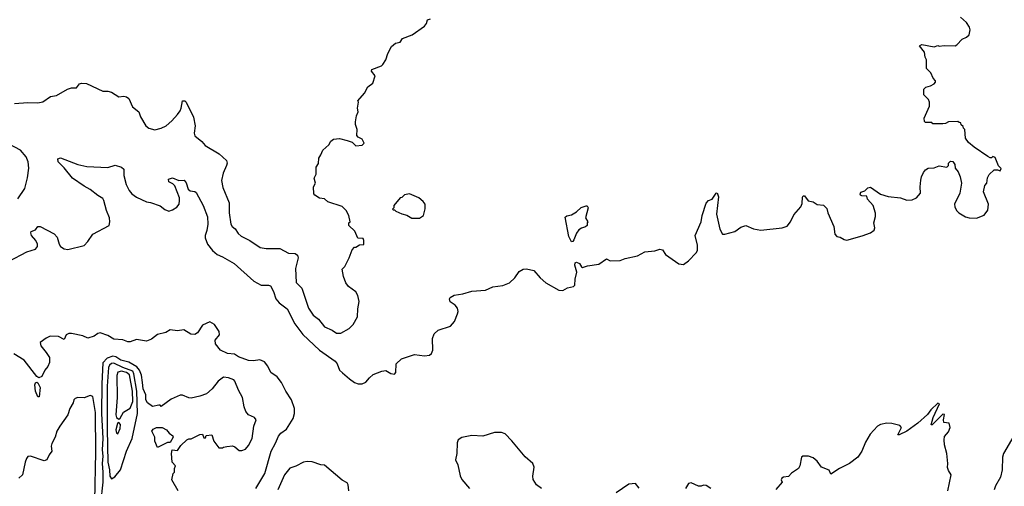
# Model space of a CAD drawing. Extents: x 2220520 to 2384350, y 721165 to 893491.
# Tile 299 of 315: x 2341649 to 2349548, y 845172 to 848915. Entities that reach past the tile are written whole.
import ezdxf

# ---------------------------------------------------------------- set-up
doc = ezdxf.new("R2010")
doc.units = 0

msp = doc.modelspace()

# ---------------------------------------------------------------- linework, layer by layer
at = {"layer": '0CON20XD'}
for points in [[(2341605.8, 848244.2), (2341715, 848252), (2341795, 848248.8), (2341835, 848256.7), (2341895, 848300), (2341945, 848308), (2342032.3, 848357.7), (2342065, 848368.8), (2342105, 848370), (2342128.3, 848401.7), (2342145, 848407.5), (2342185, 848402.5), (2342315, 848342.5), (2342355, 848342.5), (2342385, 848333.3), (2342445, 848297.5), (2342485, 848302.5), (2342506.1, 848296.1), (2342523.3, 848283.3), (2342552.5, 848215), (2342605.8, 848175.8), (2342618.8, 848135), (2342660, 848065), (2342685, 848046.2), (2342732.1, 848032.1), (2342785, 848044.5), (2342824, 848065), (2342870, 848105), (2342915, 848156), (2342936.7, 848183.3), (2342944.4, 848204.4), (2342954.4, 848265), (2342973.3, 848265), (2342985.5, 848255), (2343044.2, 848134.2), (2343056.4, 848063.6), (2343047.5, 848005), (2343052.5, 847985), (2343108.7, 847938.7), (2343136, 847905), (2343249.8, 847839.8), (2343307.1, 847785), (2343311.9, 847765), (2343308.1, 847745), (2343280, 847685), (2343266.9, 847625), (2343279.1, 847569.1), (2343330.5, 847445), (2343329.1, 847365), (2343342.9, 847275), (2343353.8, 847255), (2343377, 847237), (2343400.5, 847200.5), (2343425, 847178.1), (2343494.2, 847144.2), (2343578.3, 847088.3), (2343625, 847079.4), (2343735, 847081.1), (2343805, 847042.9), (2343859.8, 847039.8), (2343876.1, 847026.1), (2343883.5, 847005), (2343861.7, 846918.3), (2343865.9, 846805.9), (2343911.2, 846761.2), (2343965, 846600), (2344002, 846545), (2344045, 846512), (2344095, 846452), (2344155, 846425.6), (2344190.7, 846400.7), (2344225, 846400.6), (2344291.7, 846438.3), (2344325, 846470), (2344358.7, 846531.3), (2344360.6, 846595), (2344371.9, 846655), (2344362.3, 846702.3), (2344345, 846732.5), (2344287.5, 846775), (2344263.9, 846803.9), (2344246.7, 846855), (2344237, 846913), (2344257.5, 846935), (2344292.5, 847005), (2344315, 847070), (2344335, 847090), (2344345, 847090), (2344375, 847110), (2344408.3, 847111.7), (2344410, 847145), (2344405, 847160), (2344361.7, 847161.7), (2344338.3, 847218.3), (2344290, 847265), (2344290, 847285), (2344300, 847295), (2344290, 847345), (2344268.8, 847385), (2344235, 847416.7), (2344120, 847455), (2344095, 847477.5), (2344055, 847482.5), (2344016.7, 847506.7), (2344009.3, 847519.3), (2344006.2, 847575), (2344022.5, 847605), (2344010, 847645), (2344027.5, 847675), (2344028.3, 847731.7), (2344047, 847763), (2344047.5, 847805), (2344065, 847830), (2344080.7, 847869.3), (2344129.3, 847910.7), (2344145, 847940), (2344165, 847957.5), (2344215, 847963.3), (2344276.4, 847946.4), (2344315, 847932.5), (2344345, 847902.5), (2344395, 847907.5), (2344412.5, 847925), (2344395.9, 847955.9), (2344363.9, 847973.9), (2344353, 847987), (2344356.7, 848035), (2344343.6, 848073.6), (2344343.3, 848095), (2344350, 848145), (2344363.3, 848175), (2344358.8, 848205), (2344367.5, 848255), (2344362.5, 848265), (2344413.6, 848326.4), (2344442.3, 848377.7), (2344482.5, 848405), (2344500, 848465), (2344471.7, 848501.7), (2344473.3, 848515), (2344550, 848545), (2344563, 848557), (2344587, 848593), (2344602.5, 848645), (2344630.7, 848699.3), (2344663.9, 848726.1), (2344700, 848735), (2344720, 848765), (2344796.1, 848793.9), (2344895, 848862.5), (2344912.5, 848885), (2344920, 848915), (2344945, 848922.5)], [(2347832.9, 847295), (2347859.7, 847350.3), (2347915.8, 847415), (2347925, 847440), (2347929.5, 847490.5), (2347935, 847502.5), (2347945, 847503.3), (2347975, 847461.2), (2348015, 847453.3), (2348045, 847433.3), (2348097, 847427), (2348125, 847400), (2348132.5, 847365), (2348180, 847255), (2348188.8, 847195), (2348203.8, 847175), (2348230.5, 847170.5), (2348262.1, 847152.1), (2348285, 847147.5), (2348408, 847182), (2348474.5, 847205.5), (2348502.7, 847227.3), (2348508.8, 847245), (2348501.2, 847285), (2348513.6, 847336.4), (2348513.6, 847363.6), (2348496.1, 847426.1), (2348450, 847475), (2348445, 847500), (2348405, 847501.2), (2348395, 847507.5), (2348390, 847515), (2348397, 847533), (2348428.3, 847541.7), (2348453.9, 847566.1), (2348475, 847572.5), (2348555, 847516), (2348615, 847495.8), (2348715, 847487.5), (2348765, 847466.7), (2348809.3, 847470.7), (2348842.5, 847485), (2348875.8, 847524.2), (2348872.5, 847575), (2348877.3, 847627.3), (2348882, 847655), (2348899.5, 847690.5), (2348915, 847710), (2348936.4, 847723.6), (2348985, 847726.7), (2349025, 847742.5), (2349086.4, 847733.6), (2349100, 847745), (2349100, 847765), (2349115, 847780), (2349135, 847777.5), (2349150, 847755), (2349152.5, 847725), (2349176.1, 847696.1), (2349194, 847655), (2349204.1, 847604.1), (2349190.8, 847525), (2349149.2, 847435), (2349150, 847415), (2349163.3, 847385), (2349183.3, 847365), (2349235, 847334), (2349265, 847325.8), (2349325, 847322.9), (2349385, 847346.2), (2349415, 847386.7), (2349421.4, 847435), (2349381.2, 847535), (2349392.5, 847585), (2349407.5, 847605), (2349413, 847647), (2349427, 847673), (2349465, 847710), (2349491.7, 847711.7), (2349515, 847702.5), (2349521.7, 847721.7), (2349501.7, 847741.7), (2349475, 847810), (2349455, 847817.5), (2349445, 847807.5), (2349435, 847807.5), (2349415, 847816.7), (2349305, 847892.5), (2349260.7, 847930.7), (2349237.5, 847965), (2349230, 848035), (2349220, 848045), (2349218.3, 848058.3), (2349201.7, 848071.7), (2349198.3, 848088.3), (2349185, 848090), (2349175, 848100), (2349100, 848095), (2349077, 848083), (2349055, 848080), (2348975, 848080), (2348965, 848090), (2348915, 848090), (2348908.3, 848098.3), (2348903.6, 848126.4), (2348947, 848223), (2348947.5, 848255), (2348940, 848275), (2348903, 848313), (2348903, 848357), (2348917.5, 848375), (2348955, 848383.8), (2348985, 848400), (2348996.7, 848415), (2348996.7, 848425), (2348977.5, 848445), (2348959.3, 848489.3), (2348923, 848523), (2348923, 848593), (2348912.5, 848615), (2348907.5, 848655), (2348867.5, 848705), (2348885, 848716.7), (2348985, 848697.5), (2349015, 848707.5), (2349025, 848703.3), (2349065, 848708.8), (2349153.3, 848706.7), (2349166.4, 848713.6), (2349209.5, 848760.5), (2349245, 848776), (2349265, 848793.3), (2349274.3, 848835), (2349267.1, 848855), (2349245, 848894), (2349196.2, 848936.2)], [(2341635, 847477.1), (2341689.8, 847560.2), (2341712.7, 847647.3), (2341723.3, 847725), (2341715.6, 847775), (2341701.9, 847815), (2341655, 847867.8), (2341565, 847915.7)], [(2341565, 846978), (2341706.1, 847053.9), (2341774.5, 847075.5), (2341790.8, 847095), (2341791.4, 847115), (2341778.6, 847145), (2341744.4, 847185), (2341738, 847205), (2341740, 847215), (2341775, 847230), (2341795, 847256.2), (2341814, 847256), (2341926.2, 847196.2), (2341950.7, 847170.7), (2341964.5, 847114.5), (2341975.6, 847095.6), (2342005, 847077.1), (2342035, 847073.1), (2342165.5, 847104.5), (2342196.7, 847135), (2342234.4, 847195.6), (2342365.5, 847264.5), (2342372.9, 847295), (2342370, 847325), (2342344.5, 847385), (2342324.4, 847465), (2342315, 847480.8), (2342274.6, 847504.6), (2342215, 847554.4), (2342165, 847580.4), (2342073.6, 847645), (2342006.1, 847726.1), (2341956.2, 847775), (2341955, 847800), (2341975, 847806), (2342115, 847754.6), (2342188, 847738), (2342355, 847729.1), (2342415, 847747.1), (2342465, 847731.4), (2342484.2, 847715), (2342483.3, 847665), (2342502.9, 847592.9), (2342525.9, 847545.9), (2342548.3, 847518.3), (2342585, 847492.5), (2342665, 847453.8), (2342699.3, 847449.3), (2342775, 847422), (2342813.9, 847393.9), (2342845, 847380), (2342875, 847388.8), (2342908.7, 847411.3), (2342926.9, 847435), (2342931.5, 847465), (2342929.5, 847485), (2342892.9, 847582.9), (2342878.3, 847598.3), (2342844, 847615), (2342842.5, 847635), (2342873.6, 847646.4), (2342925, 847625.7), (2342968.1, 847628.1), (2342985.5, 847605.5), (2343000, 847555), (2343015, 847542.9), (2343055, 847535.8), (2343065, 847528.8), (2343121.5, 847425), (2343156.5, 847335), (2343157.5, 847275), (2343150, 847225), (2343135.4, 847185), (2343136.4, 847165), (2343154.5, 847115), (2343195, 847063.8), (2343231.7, 847031.7), (2343275, 847013.1), (2343368.3, 846958.3), (2343526.7, 846816.7), (2343585, 846785.3), (2343645, 846785.4), (2343659.7, 846779.7), (2343683.8, 846735), (2343704.7, 846674.7), (2343731.5, 846645), (2343795, 846595.7), (2343855.7, 846475.7), (2343920, 846390), (2344053.4, 846263.4), (2344179.2, 846175), (2344195.8, 846155), (2344214, 846105), (2344238.3, 846081.7), (2344293.2, 846033.2), (2344335.5, 846005.5), (2344365, 845993.1), (2344395, 845992.9), (2344425, 846006.2), (2344455, 846043.3), (2344485, 846068.8), (2344555, 846096.2), (2344585, 846100), (2344625, 846076.7), (2344655, 846072.5), (2344666.7, 846085), (2344670, 846155), (2344712.5, 846195), (2344815, 846229.2), (2344895, 846217.5), (2344937, 846223), (2344952.1, 846237.9), (2344964.3, 846265), (2344960.9, 846359.1), (2344975, 846396.2), (2345005, 846425.6), (2345105, 846455.6), (2345136, 846495), (2345160.5, 846555), (2345165.5, 846575.5), (2345161.2, 846601.2), (2345143.3, 846625), (2345102.3, 846652.3), (2345097.9, 846675), (2345103.3, 846686.7), (2345135, 846706.7), (2345205, 846715.4), (2345275, 846736.5), (2345385, 846744.4), (2345445, 846772.7), (2345525, 846783.3), (2345579.4, 846805), (2345620.5, 846845), (2345655.3, 846894.7), (2345686.5, 846913.5), (2345715, 846917.2), (2345773.3, 846903.3), (2345822.9, 846845), (2345868.6, 846805), (2345974.7, 846744.7), (2346005, 846742.2), (2346044.4, 846765.6), (2346092.5, 846775), (2346102, 846785), (2346105.8, 846835), (2346119.2, 846889.2), (2346101.4, 846945), (2346106, 846964), (2346115, 846970.9), (2346140.1, 846960.1), (2346155, 846932.5), (2346165, 846926.2), (2346205, 846942), (2346295, 846954.3), (2346355, 846996.7), (2346385, 846980), (2346465, 846984.3), (2346505, 847000), (2346605, 847021.2), (2346665, 847052), (2346745, 847060.8), (2346785, 847073.8), (2346805, 847070), (2346830.5, 847030.5), (2346937, 846957), (2346975, 846952.5), (2347015, 846980), (2347076, 847045), (2347086, 847065), (2347085.8, 847105.8), (2347066.2, 847185), (2347116, 847295), (2347124.2, 847345), (2347155, 847442.5), (2347175, 847463.8), (2347205, 847476.7), (2347235, 847522.5), (2347245, 847527.5), (2347253.8, 847495), (2347238.1, 847355), (2347265.8, 847235), (2347286.1, 847196.1), (2347305, 847194), (2347385, 847215.7), (2347435, 847250), (2347475, 847264), (2347535, 847236.7), (2347595, 847226.4), (2347765, 847244.4), (2347805, 847260), (2347832.9, 847295)], [(2344855, 847322.5), (2344887.5, 847345), (2344901.7, 847398.3), (2344902.5, 847435), (2344885, 847457.5), (2344850, 847485), (2344775, 847517.5), (2344735, 847510), (2344715, 847490), (2344700, 847485), (2344650, 847425), (2344650, 847405), (2344640, 847395), (2344645, 847390), (2344655, 847390), (2344665, 847380), (2344715, 847357.5), (2344755, 847347.5), (2344795, 847322.5), (2344855, 847322.5)], [(2346075, 847132.5), (2346053.8, 847175), (2346025, 847330), (2346038.3, 847341.7), (2346075, 847350), (2346115, 847373.3), (2346152.1, 847407.9), (2346193.3, 847423.3), (2346201.2, 847421.2), (2346208, 847405), (2346187.5, 847325), (2346207.5, 847295), (2346200, 847285), (2346200, 847265), (2346187, 847253), (2346155, 847243.3), (2346135, 847230), (2346115, 847203.8), (2346095, 847150), (2346085, 847135.8), (2346075, 847132.5)], [(2343542.2, 845155), (2343614.4, 845275.6), (2343664.8, 845455), (2343700.9, 845519.1), (2343723.8, 845575), (2343745, 845599.4), (2343788.3, 845631.7), (2343843.4, 845716.6), (2343853.3, 845755), (2343852.5, 845795), (2343830.4, 845865), (2343782.5, 845935), (2343748.9, 846005), (2343715, 846049.1), (2343662.9, 846085), (2343638.5, 846135), (2343611.7, 846171.7), (2343575, 846187.5), (2343525, 846179.5), (2343485, 846182.2), (2343405, 846211.5), (2343371.5, 846231.5), (2343315, 846238.5), (2343258.6, 846265), (2343220, 846315), (2343216, 846345), (2343251.7, 846388.3), (2343248.8, 846415), (2343211.4, 846471.4), (2343175, 846491.2), (2343115, 846464.3), (2343075, 846403.8), (2343055, 846389.2), (2343022.3, 846392.3), (2342965, 846426.7), (2342915, 846418.8), (2342855, 846426.7), (2342820, 846405), (2342755, 846390.8), (2342705, 846352.5), (2342665, 846336.4), (2342585, 846350), (2342535, 846331.1), (2342515, 846331.5), (2342475, 846346), (2342405, 846353.1), (2342355, 846382.9), (2342295, 846404.2), (2342275, 846399.2), (2342245, 846376.9), (2342195, 846360), (2342155, 846380), (2342065, 846397.5), (2342043.2, 846396.8), (2342022.1, 846387.9), (2342005, 846350), (2341960, 846375), (2341894.3, 846375.7), (2341860.3, 846359.7), (2341812.5, 846325), (2341819.3, 846299.3), (2341860, 846245), (2341888, 846205), (2341886.9, 846165), (2341875, 846132), (2341851.2, 846105), (2341827.3, 846052.7), (2341803.1, 846043.1), (2341785, 846052), (2341683.8, 846183.8), (2341602.5, 846235)], [(2343311.7, 845491.7), (2343355, 845496.7), (2343375, 845490), (2343408.3, 845458.3), (2343431.7, 845458.3), (2343459.3, 845470.7), (2343485, 845500), (2343512.5, 845555), (2343526, 845654), (2343546.2, 845705), (2343533.6, 845723.6), (2343484.2, 845744.2), (2343463, 845773), (2343449.7, 845809.7), (2343435.7, 845885), (2343403.6, 845943.6), (2343375.6, 846015), (2343365.4, 846025.4), (2343325, 846043.1), (2343282.4, 846047.6), (2343241.2, 846015), (2343193.3, 845955), (2343147.5, 845915), (2343095, 845895.8), (2343025, 845880), (2343005, 845881.4), (2342955, 845903.1), (2342935, 845901.9), (2342865, 845871.4), (2342785, 845812.5), (2342775, 845822.5), (2342765, 845823.3), (2342715, 845812), (2342675, 845840.8), (2342661.8, 845865), (2342661.5, 845905), (2342639.2, 845955), (2342634.1, 846004.1), (2342624.7, 846064.7), (2342610.6, 846105), (2342589.2, 846129.2), (2342525, 846168.9), (2342461.2, 846185), (2342419.9, 846209.9), (2342395, 846215.7), (2342351, 846199), (2342316.2, 846163.8), (2342306.4, 845995), (2342304, 845755), (2342314.6, 845555), (2342309.1, 845465), (2342315.5, 845415), (2342310.4, 845355), (2342316, 845285), (2342314.6, 845205), (2342297.3, 845035)], [(2342385, 845233.3), (2342410.9, 845249.1), (2342457.7, 845305), (2342505, 845453.3), (2342550.6, 845555), (2342594.6, 845755.4), (2342589.6, 845935), (2342565.6, 846075), (2342555.8, 846095.8), (2342475.7, 846125), (2342405, 846159.8), (2342385, 846157.7), (2342368.4, 846145), (2342361.2, 846125), (2342350.3, 845975), (2342350.5, 845629.5), (2342355.7, 845365.7), (2342369.6, 845305), (2342372.3, 845252.3), (2342385, 845233.3)], [(2342445, 845710.5), (2342455, 845718.5), (2342482.2, 845767.8), (2342535, 845798.2), (2342556.9, 845853.1), (2342554.1, 845935), (2342530.4, 846065), (2342506.5, 846085), (2342464.2, 846095.8), (2342435, 846088.4), (2342428.9, 846061.1), (2342430.8, 845885), (2342420, 845745), (2342425.9, 845725), (2342445, 845710.5)], [(2341805, 845890), (2341795, 845890), (2341774.5, 845935), (2341770, 845985), (2341775, 846002), (2341785, 846008), (2341795, 846001.2), (2341814.3, 845965), (2341805, 845890)], [(2342252.7, 845055), (2342260.6, 845445), (2342257.2, 845765), (2342235, 845892), (2342215, 845900), (2342165, 845882), (2342115, 845884.2), (2342095, 845877.5), (2342083.6, 845866.4), (2342077.6, 845842.4), (2342051.5, 845795), (2342035, 845744.2), (2341969.5, 845655), (2341947.1, 845615), (2341934.2, 845565), (2341906.2, 845515), (2341901.2, 845495), (2341906.2, 845455), (2341884.2, 845425.8), (2341866.4, 845383.6), (2341845, 845377.5), (2341735, 845413.3), (2341715, 845410), (2341703.3, 845395), (2341693.3, 845365), (2341670, 845265), (2341641.7, 845238.3)], [(2349093.4, 845136.6), (2349121.2, 845265), (2349098.7, 845298.7), (2349091.7, 845321.7), (2349094.4, 845355), (2349085.5, 845435), (2349067.3, 845505), (2349064.5, 845545.5), (2349068.6, 845571.4), (2349100.9, 845609.1), (2349114.4, 845645), (2349105, 845677.5), (2349062.5, 845685), (2349060, 845705), (2349067.5, 845747.5), (2349055, 845750), (2348970, 845665), (2348960, 845665), (2348976.2, 845725), (2349026.7, 845835), (2349015, 845840), (2348958.8, 845785), (2348931.2, 845748.8), (2348855, 845678), (2348766.4, 845613.6), (2348705, 845583.8), (2348693.3, 845585), (2348722, 845645), (2348708.9, 845658.9), (2348645, 845676.2), (2348605, 845678.8), (2348555, 845668.5), (2348530, 845655), (2348470.7, 845589.3), (2348433.8, 845525), (2348405.3, 845454.7), (2348372.1, 845405), (2348305.8, 845354.2), (2348224.6, 845314.6), (2348155, 845268.6), (2348142, 845302), (2348081.5, 845325), (2348045.4, 845375), (2348015, 845400.9), (2347975.7, 845414.3), (2347931.2, 845415), (2347920, 845405), (2347907.5, 845335), (2347895.9, 845314.1), (2347841.6, 845278.4), (2347815, 845250), (2347775, 845245.6), (2347762.4, 845237.6), (2347758, 845225), (2347766.7, 845205), (2347714.4, 845145.6)], [(2342435, 845594.3), (2342455.6, 845635), (2342456.9, 845666.9), (2342445, 845683.3), (2342434.4, 845675.6), (2342419.7, 845625), (2342425, 845599.2), (2342435, 845594.3)], [(2342755, 845482.5), (2342733, 845533), (2342732.5, 845565), (2342707.5, 845615), (2342719.3, 845630.7), (2342745, 845642.5), (2342793, 845643), (2342827.5, 845625), (2342848.3, 845598.3), (2342876.4, 845576.4), (2342880, 845565), (2342857, 845523), (2342835, 845522.5), (2342755, 845482.5)], [(2342921.2, 845135), (2342870, 845225), (2342880, 845275), (2342890, 845285), (2342890, 845315), (2342900, 845335), (2342872.5, 845365), (2342866.7, 845435), (2342872.5, 845465), (2342915, 845460), (2342941.7, 845498.3), (2342990, 845545), (2343005, 845552.5), (2343025, 845552.5), (2343095, 845587.5), (2343115, 845590), (2343125, 845560), (2343138.3, 845561.7), (2343145, 845580), (2343190, 845585), (2343207.5, 845535), (2343245, 845480), (2343275, 845480), (2343283, 845487), (2343311.7, 845491.7)], [(2345834, 845155), (2345796, 845185), (2345767.7, 845227.7), (2345764.1, 845254.1), (2345775.6, 845325), (2345764.3, 845355), (2345705, 845409.4), (2345597.9, 845537.9), (2345542, 845592), (2345515, 845602.7), (2345457.3, 845602.7), (2345365, 845573.3), (2345275, 845578.9), (2345195, 845564.4), (2345166, 845545), (2345159.4, 845520.6), (2345155.4, 845435), (2345144, 845385), (2345162.5, 845345), (2345181.9, 845255), (2345195.5, 845225.5), (2345257.5, 845155)], [(2349623.7, 845576.3), (2349540, 845435), (2349533.3, 845405), (2349530, 845305), (2349518.1, 845245), (2349476.2, 845175), (2349465.8, 845144.2)], [(2344288.8, 845135), (2344282.5, 845185), (2344275, 845201.2), (2344235, 845221.8), (2344095, 845341.5), (2344065, 845343.1), (2343995, 845369.5), (2343955, 845371.2), (2343926, 845365), (2343865.2, 845334.8), (2343815, 845317.9), (2343772.3, 845265), (2343720, 845145)], [(2346618.3, 845158.3), (2346590, 845195), (2346535, 845188), (2346435, 845120)], [(2347194.5, 845155), (2347155, 845178.9), (2347135, 845180.8), (2347115, 845172.5), (2347095, 845172.5), (2347035, 845200), (2347015, 845193.8), (2346991.2, 845155)]]:
    msp.add_lwpolyline(points, dxfattribs=at)

doc.saveas('drawing.dxf')
